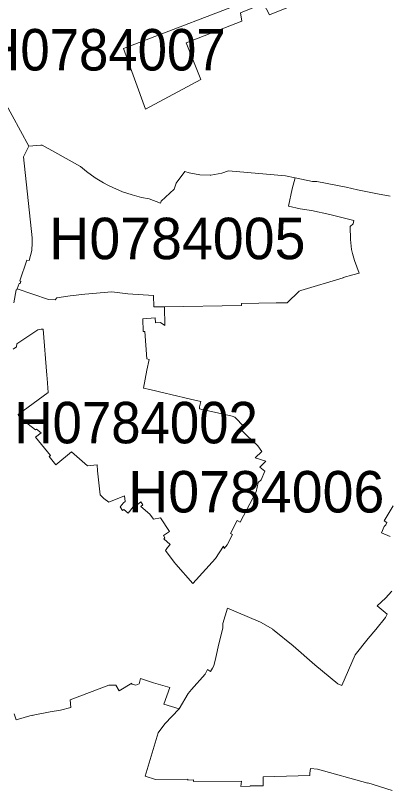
# Model space of a CAD drawing. Extents: x 369010 to 739155, y 6377141 to 6616555.
# Drawn here: x 542723 to 543619, y 6587882 to 6589751 of the extents above; entities that cross this region are included whole.
import ezdxf
from ezdxf.enums import TextEntityAlignment as Align

# ---------------------------------------------------------------- set-up
doc = ezdxf.new("R2010")
doc.units = 0
doc.header["$LTSCALE"] = 40
doc.layers.add('1', color=7, linetype='Continuous', lineweight=13)
doc.layers.add('2', color=7, linetype='Continuous')

msp = doc.modelspace()

# ---------------------------------------------------------------- linework, layer by layer
at = {"layer": '1'}
for points in [[(543761.74, 6590044.67), (543591.27, 6589865.43), (543558.33, 6589843.41), (543334.41, 6589752.72), (543320.51, 6589780.03), (543264.73, 6589757.35), (543268.04, 6589737.82), (543133.82, 6589685.19), (543169.4, 6589596.81), (543035.67, 6589525.48), (542982.55, 6589671.46), (543314.38, 6589799.89), (543297.83, 6589854.01), (543528.05, 6589936.92), (543527.88, 6589963.07), (543519.77, 6589980.45), (543510.34, 6589986.58), (543268.87, 6589898.86), (543237.59, 6589966.55), (543657.8, 6590303.52)], [(542718.57, 6589058.1), (542724.19, 6589089.38), (542726.18, 6589089.05), (542727.01, 6589091.7), (542731.48, 6589104.77), (542733.63, 6589105.1), (542735.61, 6589109.24), (542733.46, 6589110.89), (542750.18, 6589161.04), (542755.31, 6589160.55), (542761.93, 6589184.71), (542762.59, 6589202.75), (542762.59, 6589214.67), (542741.74, 6589409.96), (542755.14, 6589436.44), (542673.39, 6589583.74)], [(542673.39, 6589583.74), (542755.14, 6589436.44), (542784.11, 6589438.76), (542786.76, 6589438.59), (542817.87, 6589421.21), (542879.27, 6589387.29), (542893.51, 6589375.2), (542914.69, 6589359.81), (542934.55, 6589347.73), (542944.98, 6589342.27), (542957.56, 6589335.98), (542980.23, 6589326.21), (543003.57, 6589318.27), (543025.91, 6589312.48), (543044.94, 6589309), (543071.75, 6589298.41), (543073.74, 6589303.04), (543105.02, 6589332.34), (543109.49, 6589346.41), (543130.34, 6589374.71), (543141.1, 6589372.06), (543166.75, 6589366.93), (543191.41, 6589366.27), (543193.56, 6589366.1), (543219.88, 6589370.9), (543235.93, 6589376.86), (543373.47, 6589364.28), (543396.14, 6589359.65), (543396.31, 6589359.65), (543396.31, 6589359.65), (543438.51, 6589350.87), (543448.77, 6589351.21), (543519.44, 6589336.81), (543546.42, 6589330.68), (543594.75, 6589321.42), (543625.7, 6589315.29)], [(543625.7, 6589315.29), (543594.75, 6589321.42), (543546.42, 6589330.68), (543519.44, 6589336.81), (543448.77, 6589351.21), (543438.51, 6589350.87), (543396.31, 6589359.65), (543389.36, 6589332.84), (543380.25, 6589291.29), (543408.55, 6589285.17), (543436.19, 6589281.2), (543479.89, 6589271.1), (543537.48, 6589256.54), (543536.16, 6589248.76), (543528.71, 6589241.97), (543529.7, 6589211.19), (543532.02, 6589186.7), (543534.34, 6589177.26), (543537.48, 6589166.01), (543539.3, 6589160.55), (543550.89, 6589129.93), (543535.33, 6589125.62), (543535.16, 6589125.79), (543511.99, 6589118.84), (543512.16, 6589118.51), (543410.54, 6589087.56), (543406.4, 6589085.9), (543376.94, 6589058.26), (543350.63, 6589057.77), (543266.88, 6589056.77), (543267.05, 6589051.64), (543081.68, 6589048.66), (543082.35, 6589003.65), (543071.75, 6589010.76), (543060, 6589009.77), (543059.01, 6589022.18), (543029.88, 6589019.7), (543030.71, 6588989.25), (543034.51, 6588989.25), (543039.48, 6588923.38), (543045.11, 6588921.56), (543039.31, 6588895.57), (543030.87, 6588851.88), (543046.6, 6588849.07), (543083.67, 6588840.3), (543097.08, 6588836.65), (543144.41, 6588825.9), (543169.07, 6588819.94), (543165.92, 6588806.86), (543166.26, 6588802.39), (543175.19, 6588800.24), (543180.82, 6588799.08), (543245.04, 6588784.35), (543251.32, 6588782.53), (543273.83, 6588758.7), (543266.72, 6588752.08), (543280.12, 6588737.85), (543306.27, 6588713.19), (543316.2, 6588699.29), (543299.98, 6588684.39), (543326.13, 6588675.95), (543311.24, 6588661.88), (543323.15, 6588651.79), (543314.55, 6588630.93), (543307.76, 6588624.81), (543302.8, 6588602.3), (543263.9, 6588529.31), (543257.12, 6588532.79)], [(542727.01, 6589091.7), (542726.18, 6589089.05), (542724.19, 6589089.38), (542718.57, 6589058.1)], [(543059.01, 6589022.18), (543060, 6589009.77), (543071.75, 6589010.76), (543082.35, 6589003.65), (543081.68, 6589048.66), (543056.03, 6589048.33), (543055.2, 6589075.81), (542993.47, 6589079.94), (542954.58, 6589084.25), (542890.03, 6589078.95), (542854.45, 6589074.65), (542822.67, 6589070.35), (542818.04, 6589065.71), (542802.31, 6589066.04), (542727.01, 6589091.7)], [(542716.75, 6588946.05), (542725.35, 6588951.84), (542726.02, 6588959.46), (542776.16, 6588992.89), (542784.6, 6588994.21), (542789.24, 6588994.54), (542798.18, 6588883.33), (542798.67, 6588875.88), (542801.82, 6588841.95), (542728.83, 6588788.33), (542730.15, 6588786.51), (542737.6, 6588780.55), (542735.78, 6588779.22), (542771.2, 6588751.59), (542773.18, 6588752.91), (542784.27, 6588744.3), (542771.2, 6588733.71), (542806.78, 6588689.85), (542803.8, 6588687.37), (542820.02, 6588667.51), (542857.92, 6588698.29), (542896.48, 6588665.19), (542919.16, 6588666.85), (542920.15, 6588652.78), (542926.94, 6588595.18), (542935.87, 6588586.08), (542947.79, 6588577.31), (542985.03, 6588592.54), (542987.02, 6588578.8), (542982.71, 6588575.65), (542974.6, 6588565.56), (542980.89, 6588556.95), (542983.37, 6588559.77), (542994.3, 6588550.66), (543006.38, 6588565.72), (543008.03, 6588564.4), (543024.92, 6588577.64), (543029.55, 6588570.36), (543024.75, 6588566.39), (543046.27, 6588548.18), (543055.2, 6588535.93), (543071.92, 6588539.24), (543093.43, 6588506.64), (543079.2, 6588496.87), (543082.68, 6588491.25), (543080.03, 6588488.6), (543095.59, 6588474.86), (543089.13, 6588467.58), (543083.83, 6588460.63), (543105.02, 6588432.49), (543109.32, 6588427.36), (543150.2, 6588380.86), (543204.49, 6588440.93), (543223.69, 6588471.39), (543225.84, 6588465.43), (543232.29, 6588474.03), (543245.7, 6588499.19), (543241.06, 6588501.67), (543257.12, 6588532.79), (543263.9, 6588529.31), (543302.8, 6588602.3), (543307.76, 6588624.81), (543314.55, 6588630.93), (543323.15, 6588651.79), (543311.24, 6588661.88), (543326.13, 6588675.95), (543299.98, 6588684.39), (543316.2, 6588699.29), (543306.27, 6588713.19), (543280.12, 6588737.85), (543266.72, 6588752.08), (543273.83, 6588758.7), (543251.32, 6588782.53), (543245.04, 6588784.35), (543180.82, 6588799.08), (543175.19, 6588800.24), (543166.26, 6588802.39), (543165.92, 6588806.86), (543169.07, 6588819.94), (543144.41, 6588825.9), (543097.08, 6588836.65), (543083.67, 6588840.3), (543046.6, 6588849.07), (543030.87, 6588851.88), (543039.31, 6588895.57), (543045.11, 6588921.56), (543039.48, 6588923.38), (543034.51, 6588989.25), (543030.71, 6588989.25), (543029.88, 6589019.7), (543059.01, 6589022.18)], [(543257.12, 6588532.79), (543241.06, 6588501.67), (543245.7, 6588499.19), (543232.29, 6588474.03), (543225.84, 6588465.43), (543223.69, 6588471.39), (543204.49, 6588440.93), (543150.2, 6588380.86), (543109.32, 6588427.36), (543105.02, 6588432.49), (543083.83, 6588460.63), (543089.13, 6588467.58), (543095.59, 6588474.86), (543080.03, 6588488.6), (543082.68, 6588491.25), (543079.2, 6588496.87), (543093.43, 6588506.64), (543071.92, 6588539.24), (543055.2, 6588535.93), (543046.27, 6588548.18), (543024.75, 6588566.39), (543029.55, 6588570.36), (543024.92, 6588577.64), (543008.03, 6588564.4), (543006.38, 6588565.72), (542994.3, 6588550.66), (542983.37, 6588559.77), (542980.89, 6588556.95), (542974.6, 6588565.56), (542982.71, 6588575.65), (542987.02, 6588578.8), (542985.03, 6588592.54), (542947.79, 6588577.31), (542935.87, 6588586.08), (542926.94, 6588595.18), (542920.15, 6588652.78), (542919.16, 6588666.85), (542896.48, 6588665.19), (542857.92, 6588698.29), (542820.02, 6588667.51), (542803.8, 6588687.37), (542806.78, 6588689.85), (542771.2, 6588733.71), (542784.27, 6588744.3), (542773.18, 6588752.91), (542771.2, 6588751.59), (542735.78, 6588779.22), (542737.6, 6588780.55), (542730.15, 6588786.51), (542728.83, 6588788.33), (542801.82, 6588841.95), (542798.67, 6588875.88), (542798.18, 6588883.33), (542789.24, 6588994.54), (542784.6, 6588994.21), (542776.16, 6588992.89), (542726.02, 6588959.46), (542725.35, 6588951.84), (542716.75, 6588946.05)], [(543632.32, 6588568.21), (543610.63, 6588532.29), (543617.59, 6588528.15), (543614.94, 6588522.69), (543610.97, 6588518.72), (543604.34, 6588503), (543625.7, 6588494.06)], [(543625.7, 6588494.06), (543604.34, 6588503), (543610.97, 6588518.72), (543614.94, 6588522.69), (543617.59, 6588528.15), (543610.63, 6588532.29), (543632.32, 6588568.21)], [(543629.01, 6588362.65), (543614.28, 6588345.6), (543593.75, 6588326.9), (543618.25, 6588307.21), (543614.11, 6588299.1), (543590.77, 6588269.64), (543572.73, 6588248.12), (543541.45, 6588209.23), (543508.68, 6588134.59), (543499.08, 6588139.05), (543444.14, 6588184.73), (543391.84, 6588230.58), (543345.83, 6588267.65), (543342.35, 6588270.3), (543342.68, 6588270.8), (543313.22, 6588287.51), (543280.62, 6588301.08), (543233.12, 6588321.27), (543222.53, 6588284.2), (543222.53, 6588273.44), (543212.43, 6588235.21), (543205.48, 6588202.77), (543200.35, 6588182.42), (543197.7, 6588176.46), (543192.24, 6588168.85), (543184.96, 6588173.31), (543179.33, 6588161.89), (543146.56, 6588125.32), (543138.45, 6588115.39), (543116.77, 6588078.48), (543082.18, 6588042.57), (543066.29, 6588021.05), (543035.51, 6587916.12), (543060.17, 6587908.18)], [(543345.83, 6588267.65), (543391.84, 6588230.58), (543444.14, 6588184.73), (543499.08, 6588139.05), (543508.68, 6588134.59), (543541.45, 6588209.23), (543572.73, 6588248.12), (543590.77, 6588269.64), (543614.11, 6588299.1), (543618.25, 6588307.21), (543593.75, 6588326.9), (543614.28, 6588345.6), (543629.01, 6588362.65)], [(542719.4, 6588066.23), (542724.03, 6588052.33), (542762.76, 6588063.42), (542763.09, 6588062.26), (542769.21, 6588064.25), (542806.28, 6588071.36), (542831.44, 6588075), (542855.77, 6588082.12), (542854.12, 6588100.16), (542947.46, 6588135.41), (542964.18, 6588135.41), (542972.29, 6588121.68), (543003.4, 6588140.21), (543002.9, 6588138.23), (543012.5, 6588135.41), (543020.28, 6588138.72), (543023.92, 6588151.8), (543055.53, 6588141.21), (543094.26, 6588130.28), (543094.26, 6588130.12), (543080.03, 6588089.9), (543116.77, 6588078.48), (543138.45, 6588115.39), (543146.56, 6588125.32), (543179.33, 6588161.89), (543184.96, 6588173.31), (543192.24, 6588168.85), (543197.7, 6588176.46), (543200.35, 6588182.42), (543205.48, 6588202.77), (543212.43, 6588235.21), (543222.53, 6588273.44), (543222.53, 6588284.2), (543233.12, 6588321.27), (543280.62, 6588301.08), (543313.22, 6588287.51), (543342.68, 6588270.8), (543342.35, 6588270.3), (543345.83, 6588267.65)], [(543433.21, 6587934.33), (543432.22, 6587923.73), (543432.06, 6587917.94), (543319.35, 6587914.8), (543319.35, 6587892.95), (543288.07, 6587892.78), (543288.07, 6587891.63), (543265.72, 6587891.46), (543266.88, 6587904.04), (543151.69, 6587902.88), (543151.69, 6587907.02), (543137.79, 6587906.85), (543137.62, 6587909), (543060.17, 6587908.18), (543035.51, 6587916.12), (543066.29, 6588021.05), (543082.18, 6588042.57), (543116.77, 6588078.48), (543080.03, 6588089.9), (543094.26, 6588130.12), (543094.26, 6588130.28), (543055.53, 6588141.21), (543023.92, 6588151.8), (543020.28, 6588138.72), (543012.5, 6588135.41), (543002.9, 6588138.23), (543003.4, 6588140.21), (542972.29, 6588121.68), (542964.18, 6588135.41), (542947.46, 6588135.41), (542854.12, 6588100.16), (542855.77, 6588082.12), (542831.44, 6588075), (542806.28, 6588071.36), (542769.21, 6588064.25), (542763.09, 6588062.26), (542762.76, 6588063.42), (542724.03, 6588052.33), (542719.4, 6588066.23)], [(543060.17, 6587908.18), (543137.62, 6587909), (543137.79, 6587906.85), (543151.69, 6587907.02), (543151.69, 6587902.88), (543266.88, 6587904.04), (543265.72, 6587891.46), (543288.07, 6587891.63), (543288.07, 6587892.78), (543319.35, 6587892.95), (543319.35, 6587914.8), (543432.06, 6587917.94), (543432.22, 6587923.73), (543433.21, 6587934.33), (543450.1, 6587933.33), (543571.41, 6587899.24), (543571.58, 6587900.07), (543630, 6587881.53)], [(543630, 6587881.53), (543571.58, 6587900.07), (543571.41, 6587899.24), (543450.1, 6587933.33), (543433.21, 6587934.33)]]:
    msp.add_lwpolyline(points, dxfattribs=at)
msp.add_lwpolyline([(542784.11, 6589438.76), (542755.14, 6589436.44), (542741.74, 6589409.96), (542762.59, 6589214.67), (542762.59, 6589202.75), (542761.93, 6589184.71), (542755.31, 6589160.55), (542750.18, 6589161.04), (542733.46, 6589110.89), (542735.61, 6589109.24), (542733.63, 6589105.1), (542731.48, 6589104.77), (542727.01, 6589091.7), (542802.31, 6589066.04), (542818.04, 6589065.71), (542822.67, 6589070.35), (542854.45, 6589074.65), (542890.03, 6589078.95), (542954.58, 6589084.25), (542993.47, 6589079.94), (543055.2, 6589075.81), (543056.03, 6589048.33), (543081.68, 6589048.66), (543267.05, 6589051.64), (543266.88, 6589056.77), (543350.63, 6589057.77), (543376.94, 6589058.26), (543406.4, 6589085.9), (543410.54, 6589087.56), (543512.16, 6589118.51), (543511.99, 6589118.84), (543535.16, 6589125.79), (543535.33, 6589125.62), (543550.89, 6589129.93), (543539.3, 6589160.55), (543537.48, 6589166.01), (543534.34, 6589177.26), (543532.02, 6589186.7), (543529.7, 6589211.19), (543528.71, 6589241.97), (543536.16, 6589248.76), (543537.48, 6589256.54), (543479.89, 6589271.1), (543436.19, 6589281.2), (543408.55, 6589285.17), (543380.25, 6589291.29), (543389.36, 6589332.84), (543396.31, 6589359.65), (543396.31, 6589359.65), (543396.14, 6589359.65), (543373.47, 6589364.28), (543235.93, 6589376.86), (543219.88, 6589370.9), (543193.56, 6589366.1), (543191.41, 6589366.27), (543166.75, 6589366.93), (543141.1, 6589372.06), (543130.34, 6589374.71), (543109.49, 6589346.41), (543105.02, 6589332.34), (543073.74, 6589303.04), (543071.75, 6589298.41), (543044.94, 6589309), (543025.91, 6589312.48), (543003.57, 6589318.27), (542980.23, 6589326.21), (542957.56, 6589335.98), (542944.98, 6589342.27), (542934.55, 6589347.73), (542914.69, 6589359.81), (542893.51, 6589375.2), (542879.27, 6589387.29), (542817.87, 6589421.21), (542786.76, 6589438.59)], close=True, dxfattribs=at)

# ---------------------------------------------------------------- texts
at = {"layer": '2', "width": 0.95}
for s, p in [('H0784007', (542935.84, 6589618.64)), ('H0784002', (543013.45, 6588719.17))]:
    msp.add_text(s, height=100, dxfattribs=at).set_placement(p, align=Align.CENTER)
at = {"layer": '2'}
for s, p in [('H0784005', (543112.64, 6589163.35)), ('H0784006', (543302.8, 6588552.3))]:
    msp.add_text(s, height=100, dxfattribs=at).set_placement(p, align=Align.CENTER)

doc.saveas('drawing.dxf')
